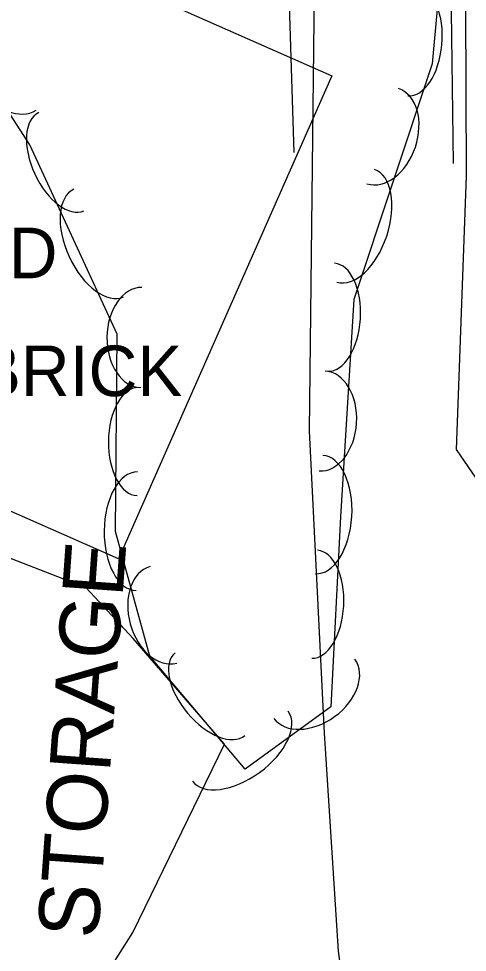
# Model space of a CAD drawing. Extents: x 978516 to 993312, y 1836504 to 1846212.
# Drawn here: x 992550.8 to 992595.2, y 1839656.8 to 1839749.1 of the extents above; entities that cross this region are included whole.
import ezdxf

# ---------------------------------------------------------------- set-up
doc = ezdxf.new("R2010")
doc.units = 0
for name, color, linetype in [('S_BUILDING', 7, 'Continuous'), ('S_MISC_BOUNDARY', 7, 'Continuous'), ('S_MISC_BOUNDARY_ANNOT', 7, 'Continuous'), ('S_STREAM', 7, 'Continuous'), ('S_SURVEY_TEXT_ANNOT', 7, 'Continuous'), ('S_TANK_ANNOT', 7, 'Continuous'), ('S_TREE', 7, 'Continuous')]:
    doc.layers.add(name, color=color, linetype=linetype)

msp = doc.modelspace()

# ---------------------------------------------------------------- linework, layer by layer
at = {"layer": 'S_BUILDING'}
msp.add_lwpolyline([(992560.702, 1839695.683), (992532.355, 1839708.203), (992522.142, 1839685.079), (992505.071, 1839692.619), (992515.571, 1839716.392), (992510.202, 1839718.763), (992531.022, 1839765.903), (992581.809, 1839743.472)], close=True, dxfattribs=at)
at = {"layer": 'S_MISC_BOUNDARY'}
msp.add_lwpolyline([(992538.715, 1839700.052), (992530.075, 1839689.249), (992525.97, 1839683.247), (992525.006, 1839675.6), (992538.77, 1839660.501), (992556.449, 1839649.737), (992562.127, 1839658.73), (992571.174, 1839677.358), (992562.164, 1839687.797), (992557.522, 1839692.815), (992538.726, 1839700.11)], dxfattribs=at)
at = {"layer": 'S_STREAM'}
for points in [[(992585.663, 1839633.57), (992582.47, 1839656.884), (992581.085, 1839678.438), (992579.586, 1839708.347), (992580.521, 1839789.751), (992577.93, 1839804.213), (992573.942, 1839841.112), (992579.03, 1839869.572), (992587.954, 1839904), (992597.03, 1839932.982), (992605.532, 1839968.61), (992613.68, 1840006), (992623.48, 1840045.463), (992631.619, 1840074.585), (992635.442, 1840086.955), (992635.717, 1840092.371)], [(992651.667, 1840085.963), (992648.249, 1840073.369), (992642.512, 1840041.895), (992637.797, 1840018.553), (992632.173, 1839993.93), (992618.867, 1839953.997), (992601.847, 1839901.438), (992592.622, 1839869.543), (992590.979, 1839853.23), (992591.668, 1839813.28), (992594.907, 1839775.616), (992595.098, 1839733.604), (992594.1, 1839706.496), (992599.504, 1839698.626), (992603.845, 1839691.894), (992604.34, 1839688.874), (992604.172, 1839680.637), (992603.733, 1839671.366), (992608.429, 1839656.96)], [(992637.728, 1840039.023), (992635.546, 1840015.632), (992632.014, 1839996.885), (992628.482, 1839978.138), (992622.907, 1839965.195), (992617.332, 1839952.253), (992610.785, 1839934.363), (992604.238, 1839916.474), (992600.998, 1839903.335), (992597.757, 1839890.196), (992593.884, 1839877.623), (992590.012, 1839865.049), (992590.497, 1839848.657), (992590.982, 1839832.265), (992590.607, 1839810.562), (992591.881, 1839797.785), (992593.155, 1839785.008), (992593.32, 1839772.454), (992593.485, 1839759.901), (992593.65, 1839747.347), (992593.814, 1839734.794)], [(992617.132, 1840016.712), (992613.827, 1840000.437), (992610.523, 1839984.161), (992606.96, 1839969.828), (992603.396, 1839955.495), (992599.554, 1839937.428), (992595.711, 1839919.36), (992590.792, 1839906.145), (992585.873, 1839892.93), (992582.624, 1839880.209), (992579.376, 1839867.488), (992576.537, 1839850.489), (992573.699, 1839833.491), (992574.405, 1839819.166), (992575.112, 1839804.842), (992576.593, 1839783.822), (992576.976, 1839770.845), (992577.36, 1839757.868), (992578.032, 1839735.889)]]:
    msp.add_lwpolyline(points, dxfattribs=at)
at = {"layer": 'S_TREE'}
msp.add_lwpolyline([(992555.878, 1839817.765), (992561.217, 1839831.247), (992573.005, 1839842.226), (992581.927, 1839841.026), (992583.443, 1839825.63), (992582.602, 1839805.413), (992584.078, 1839783.587), (992593.749, 1839766.698), (992591.738, 1839744.67), (992583.974, 1839721.357), (992582.669, 1839699.86), (992581.691, 1839681.051), (992573.226, 1839674.879), (992563.807, 1839686.043), (992560.399, 1839698.408), (992560.585, 1839717.907), (992551.951, 1839736.653), (992543.313, 1839750.018), (992542.109, 1839766.698), (992549.397, 1839775.625), (992556.5, 1839786.56), (992556.876, 1839803.455), (992555.941, 1839818.141)], dxfattribs=at)
for centre, major_axis, ratio in [((992589.804, 1839746.823), (0.486, 5.324), 0.540699), ((992549.88, 1839744.246), (2.69, -4.162), 0.685311), ((992586.843, 1839737.514), (1.566, 4.702), 0.685311), ((992555.051, 1839734.994), (2.237, -4.856), 0.540699), ((992584.166, 1839728.647), (1.854, 5.568), 0.55008), ((992558.76, 1839726.94), (2.455, -5.33), 0.55008), ((992581.742, 1839719.598), (0.324, 5.337), 0.540699), ((992562.964, 1839717.593), (-0.047, -4.955), 0.685311), ((992580.857, 1839709.329), (0.3, 4.946), 0.685311), ((992562.605, 1839707.292), (-0.051, -5.346), 0.540699), ((992580.557, 1839700.071), (0.355, 5.858), 0.55008), ((992562.52, 1839698.425), (-0.056, -5.868), 0.55008), ((992580.094, 1839691.197), (0.278, 5.339), 0.540699), ((992565.146, 1839690.151), (1.317, -4.777), 0.685311), ((992569.749, 1839682.29), (3.448, -4.086), 0.540699), ((992580.081, 1839682.826), (4.004, 2.92), 0.685311), ((992572.753, 1839677.16), (4.742, 3.458), 0.55008)]:
    msp.add_ellipse(centre, major_axis=major_axis, ratio=ratio, start_param=3.141593, end_param=6.283185, dxfattribs=at)

# ---------------------------------------------------------------- texts
at = {"layer": 'S_MISC_BOUNDARY_ANNOT'}
msp.add_text('OPEN STORAGE', height=6.00058, rotation=85.88563, dxfattribs=at).set_placement((992556.88, 1839633.116))
at = {"layer": 'S_SURVEY_TEXT_ANNOT'}
msp.add_text('1 STORY BRICK', height=5, dxfattribs=at).set_placement((992516.126, 1839711.792))
at = {"layer": 'S_TANK_ANNOT'}
msp.add_text('ABANDONED', height=5, dxfattribs=at).set_placement((992512.323, 1839723.458))

doc.saveas('drawing.dxf')
